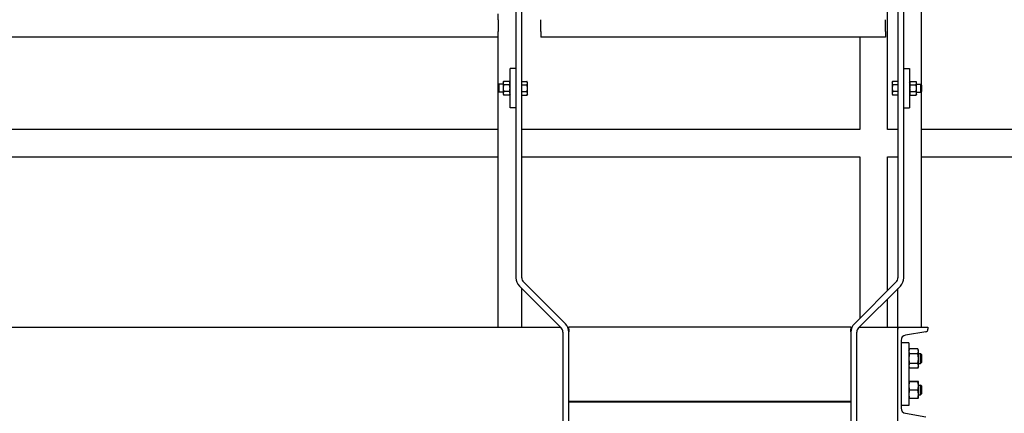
# Model space of a CAD drawing. Header units: inches. Extents: x 18 to 846, y -67 to 561.
# Tile 543 of 656: x 710 to 773, y 187 to 212. Entities that reach past the tile are written whole.
import ezdxf

# ---------------------------------------------------------------- set-up
doc = ezdxf.new("R2010")
doc.units = ezdxf.units.IN
doc.header["$LTSCALE"] = 24
doc.header["$MEASUREMENT"] = 0
doc.layers.add('Visible (ANSI)', color=7, linetype='Continuous', lineweight=30)

msp = doc.modelspace()

# ---------------------------------------------------------------- linework, layer by layer
at = {"layer": 'Visible (ANSI)'}
for p, q in [((742.1258, 229.79286), (742.1258, 195.69819)), ((742.5008, 195.69819), (742.5008, 229.79286)), ((766.5008, 229.79286), (766.5008, 195.69819)), ((766.8758, 195.69819), (766.8758, 229.79286)), ((768.0008, 207.99568), (768.0008, 228.29286)), ((765.8308, 205.16786), (765.8308, 213.54286)), ((741.0008, 212.16786), (741.0008, 212.54286)), ((741.0008, 212.16786), (741.0008, 211.41786)), ((743.70632, 211.41786), (743.70632, 212.16786)), ((765.70632, 211.41786), (765.70632, 212.16786)), ((741.0008, 211.04286), (741.0008, 211.41786)), ((743.70632, 211.41786), (743.70632, 211.04286)), ((765.70632, 211.41786), (765.70632, 211.04286)), ((741.0008, 211.04286), (664.0008, 211.04286)), ((741.0008, 207.99568), (741.0008, 211.04286)), ((765.70632, 211.04286), (743.70632, 211.04286)), ((764.0808, 211.04286), (764.0808, 205.16786)), ((742.1258, 209.04286), (741.7508, 209.04286)), ((741.7508, 206.54286), (741.7508, 209.04286)), ((766.8758, 209.04286), (767.2508, 209.04286)), ((767.2508, 209.04286), (767.2508, 206.54286)), ((741.0008, 207.99568), (741.04658, 208.04286)), ((741.0008, 207.59005), (741.0008, 207.99568)), ((741.04658, 208.04286), (741.04658, 207.54286)), ((741.3128, 208.04286), (741.04658, 208.04286)), ((741.3128, 208.16786), (741.3463, 208.22588)), ((741.3128, 208.16786), (741.3128, 208.11762)), ((741.3128, 208.11762), (741.3128, 207.79286)), ((741.71731, 208.22588), (741.3463, 208.22588)), ((741.71731, 208.00937), (741.3463, 208.00937)), ((741.7508, 208.16786), (741.71731, 208.22588)), ((742.50081, 208.16786), (742.5008, 208.16786)), ((742.50081, 208.11762), (742.50081, 208.22588)), ((742.50081, 208.22588), (742.83131, 208.22588)), ((742.50081, 208.00937), (742.50081, 208.11762)), ((742.50081, 208.00937), (742.83131, 208.00937)), ((742.50081, 207.79286), (742.50081, 208.00937)), ((742.86481, 208.16786), (742.83131, 208.22588)), ((742.86481, 208.11762), (742.86481, 208.16786)), ((742.86481, 207.79286), (742.86481, 208.11762)), ((766.1368, 208.16786), (766.17029, 208.22588)), ((766.1368, 208.16786), (766.1368, 208.11762)), ((766.1368, 208.11762), (766.1368, 207.79286)), ((766.5008, 208.22588), (766.17029, 208.22588)), ((766.5008, 208.00937), (766.17029, 208.00937)), ((766.5008, 208.22588), (766.5008, 208.11762)), ((766.5008, 208.16786), (766.5008, 208.16786)), ((766.5008, 208.11762), (766.5008, 208.00937)), ((766.5008, 208.00937), (766.5008, 207.79286)), ((767.2508, 208.16786), (767.2843, 208.22588)), ((767.2843, 208.22588), (767.65531, 208.22588)), ((767.2843, 208.00937), (767.65531, 208.00937)), ((767.6888, 208.16786), (767.65531, 208.22588)), ((767.6888, 208.11762), (767.6888, 208.16786)), ((767.6888, 207.79286), (767.6888, 208.11762)), ((767.6888, 208.04286), (767.95503, 208.04286)), ((767.95503, 207.54286), (767.95503, 208.04286)), ((768.0008, 207.99568), (767.95503, 208.04286)), ((768.0008, 207.99568), (768.0008, 207.59005)), ((741.0008, 207.59005), (741.04658, 207.54286)), ((741.0008, 192.54286), (741.0008, 207.59005)), ((741.3128, 207.54286), (741.04658, 207.54286)), ((741.3128, 207.79286), (741.3128, 207.46811)), ((741.3128, 207.46811), (741.3128, 207.41786)), ((741.3128, 207.41786), (741.3463, 207.35985)), ((741.71731, 207.57636), (741.3463, 207.57636)), ((741.71731, 207.35985), (741.3463, 207.35985)), ((741.7508, 207.41786), (741.71731, 207.35985)), ((742.50081, 207.41786), (742.5008, 207.41786)), ((742.50081, 207.57636), (742.50081, 207.79286)), ((742.50081, 207.57636), (742.83131, 207.57636)), ((742.50081, 207.46811), (742.50081, 207.57636)), ((742.50081, 207.35985), (742.50081, 207.46811)), ((742.50081, 207.35985), (742.83131, 207.35985)), ((742.86481, 207.41786), (742.83131, 207.35985)), ((742.86481, 207.46811), (742.86481, 207.79286)), ((742.86481, 207.41786), (742.86481, 207.46811)), ((766.1368, 207.79286), (766.1368, 207.46811)), ((766.1368, 207.46811), (766.1368, 207.41786)), ((766.1368, 207.41786), (766.17029, 207.35985)), ((766.5008, 207.57636), (766.17029, 207.57636)), ((766.5008, 207.35985), (766.17029, 207.35985)), ((766.5008, 207.79286), (766.5008, 207.57636)), ((766.5008, 207.57636), (766.5008, 207.46811)), ((766.5008, 207.46811), (766.5008, 207.35985)), ((766.5008, 207.41786), (766.5008, 207.41786)), ((767.2508, 207.41786), (767.2843, 207.35985)), ((767.2843, 207.57636), (767.65531, 207.57636)), ((767.2843, 207.35985), (767.65531, 207.35985)), ((767.6888, 207.41786), (767.65531, 207.35985)), ((767.6888, 207.46811), (767.6888, 207.79286)), ((767.6888, 207.54286), (767.95503, 207.54286)), ((767.6888, 207.41786), (767.6888, 207.46811)), ((768.0008, 207.59005), (767.95503, 207.54286)), ((768.0008, 192.54286), (768.0008, 207.59005)), ((742.1258, 206.54286), (741.7508, 206.54286)), ((766.8758, 206.54286), (767.2508, 206.54286)), ((741.0008, 205.16786), (697.7058, 205.16786)), ((764.0808, 205.16786), (742.5008, 205.16786)), ((766.5008, 205.16786), (765.8308, 205.16786)), ((797.8308, 205.16786), (768.0008, 205.16786)), ((697.7058, 203.41786), (741.0008, 203.41786)), ((742.5008, 203.41786), (764.0808, 203.41786)), ((764.0808, 203.41786), (764.0808, 193.12286)), ((765.8308, 194.87286), (765.8308, 203.41786)), ((765.8308, 203.41786), (766.5008, 203.41786)), ((768.0008, 203.41786), (797.8308, 203.41786)), ((745.28113, 192.76253), (742.61064, 195.43303)), ((766.39097, 195.43303), (763.72047, 192.76253)), ((742.34547, 195.16786), (745.01597, 192.49737)), ((742.5008, 192.54286), (742.5008, 195.01253)), ((763.98564, 192.49737), (766.65613, 195.16786)), ((766.5008, 192.54286), (766.5008, 195.01253)), ((765.8308, 192.54286), (765.8308, 194.34253)), ((664.0008, 192.54286), (744.97047, 192.54286)), ((745.43344, 192.54286), (745.5008, 192.54286)), ((745.5008, 192.42185), (745.5008, 192.54286)), ((763.5008, 192.54286), (745.5008, 192.54286)), ((745.5008, 192.42185), (745.5008, 192.2527)), ((745.5008, 192.2322), (745.5008, 192.2527)), ((763.5008, 192.54286), (763.5008, 192.42185)), ((763.5008, 192.54286), (763.56817, 192.54286)), ((763.5008, 192.2527), (763.5008, 192.42185)), ((763.5008, 192.2527), (763.5008, 192.2322)), ((764.03113, 192.54286), (766.5008, 192.54286)), ((764.0808, 192.59253), (764.0808, 192.54286)), ((766.5008, 186.54286), (766.5008, 192.54286)), ((766.5008, 192.54286), (768.4208, 192.54286)), ((766.5008, 192.54286), (766.5008, 192.42185)), ((768.27761, 192.2527), (766.98719, 192.03676)), ((768.4208, 192.54286), (768.4208, 192.42185)), ((745.1258, 192.2322), (745.1258, 89.79286)), ((745.5008, 89.79286), (745.5008, 192.2322)), ((763.5008, 192.2322), (763.5008, 89.79286)), ((763.8758, 89.79286), (763.8758, 192.2322)), ((766.7008, 191.69846), (766.7008, 187.38726)), ((767.2008, 191.54286), (766.7008, 191.54286)), ((767.2008, 191.54286), (767.2008, 187.54286)), ((767.2008, 191.07386), (767.23911, 191.15601)), ((767.7715, 191.15601), (767.23911, 191.15601)), ((767.8098, 191.07386), (767.7715, 191.15601)), ((767.8098, 191.00272), (767.8098, 191.07386)), ((767.8098, 190.54286), (767.8098, 191.00272)), ((767.7715, 190.84944), (767.23911, 190.84944)), ((767.8098, 190.85536), (767.94673, 190.85536)), ((767.8098, 190.08301), (767.8098, 190.54286)), ((767.94673, 190.23036), (767.94673, 190.85536)), ((768.00081, 190.7996), (767.94673, 190.85536)), ((768.00081, 190.7996), (768.00081, 190.28613)), ((767.2008, 190.01186), (767.23911, 189.92972)), ((767.7715, 190.23629), (767.23911, 190.23629)), ((767.7715, 189.92972), (767.23911, 189.92972)), ((767.8098, 190.01186), (767.7715, 189.92972)), ((767.8098, 190.23036), (767.94673, 190.23036)), ((767.8098, 190.01186), (767.8098, 190.08301)), ((768.00081, 190.28613), (767.94673, 190.23036)), ((767.2008, 189.07386), (767.2009, 189.07407)), ((767.7715, 189.08218), (767.23911, 189.08218)), ((767.7715, 189.06514), (767.23911, 189.06514)), ((767.7715, 188.52583), (767.23911, 188.52583)), ((767.8098, 189.07386), (767.80971, 189.07407)), ((767.8098, 189.07366), (767.8098, 189.07386)), ((767.8098, 188.79548), (767.8098, 189.07366)), ((767.8098, 188.85536), (767.94673, 188.85536)), ((767.8098, 188.26469), (767.8098, 188.79548)), ((767.94673, 188.23036), (767.94673, 188.85536)), ((768.00081, 188.7996), (767.94673, 188.85536)), ((768.00081, 188.7996), (768.00081, 188.28613)), ((767.2008, 188.01186), (767.2009, 188.01166)), ((767.7715, 188.00355), (767.23911, 188.00355)), ((767.8098, 188.01186), (767.80971, 188.01166)), ((767.8098, 188.01186), (767.8098, 188.26469)), ((767.8098, 188.23036), (767.94673, 188.23036)), ((768.00081, 188.28613), (767.94673, 188.23036)), ((763.5008, 187.79286), (745.5008, 187.79286)), ((745.5008, 187.77786), (763.5008, 187.77786)), ((767.2008, 187.54286), (766.7008, 187.54286)), ((766.98719, 187.04897), (768.27761, 186.83303))]:
    msp.add_line(p, q, dxfattribs=at)
for centre, radius, start, end in [((742.8758, 195.69819), 0.75, 180, 225), ((742.8758, 195.69819), 0.375, 180, 225), ((766.1258, 195.69819), 0.375, 315, 0), ((766.1258, 195.69819), 0.75, 315, 0), ((744.7508, 192.2322), 0.375, 0, 45), ((744.7508, 192.2322), 0.75, 0, 45), ((764.2508, 192.2322), 0.75, 135, 180), ((764.2508, 192.2322), 0.375, 135, 180), ((768.2493, 192.42185), 0.1715, 279.5, 0), ((767.0438, 191.69846), 0.343, 99.5, 180), ((767.0438, 187.38726), 0.343, 180, 260.5)]:
    msp.add_arc(centre, radius, start, end, dxfattribs=at)
for points, weights in [([(741.3463, 208.22588), (741.3128, 208.16786), (741.3128, 208.11762)], [1, 1.0379548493, 1]), ([(741.3128, 208.11762), (741.3128, 208.06738), (741.3463, 208.00937)], [1, 1.0379548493, 1]), ([(741.3463, 208.00937), (741.3128, 207.89335), (741.3128, 207.79286)], [1, 1.0379548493, 1]), ([(741.7508, 208.11762), (741.7508, 208.16786), (741.71731, 208.22588)], [1, 1.0379548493, 1]), ([(741.71731, 208.00937), (741.7508, 208.06738), (741.7508, 208.11762)], [1, 1.0379548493, 1]), ([(741.7508, 207.79286), (741.7508, 207.89335), (741.71731, 208.00937)], [1, 1.0379548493, 1]), ([(742.86481, 208.11762), (742.86481, 208.16786), (742.83131, 208.22588)], [1, 1.0379548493, 1]), ([(742.83131, 208.00937), (742.86481, 208.06738), (742.86481, 208.11762)], [1, 1.0379548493, 1]), ([(742.86481, 207.79286), (742.86481, 207.89335), (742.83131, 208.00937)], [1, 1.0379548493, 1]), ([(766.17029, 208.22588), (766.1368, 208.16786), (766.1368, 208.11762)], [1, 1.0379548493, 1]), ([(766.1368, 208.11762), (766.1368, 208.06738), (766.17029, 208.00937)], [1, 1.0379548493, 1]), ([(766.17029, 208.00937), (766.1368, 207.89335), (766.1368, 207.79286)], [1, 1.0379548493, 1]), ([(767.2843, 208.22588), (767.2508, 208.16786), (767.2508, 208.11762)], [1, 1.0379548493, 1]), ([(767.2508, 208.11762), (767.2508, 208.06738), (767.2843, 208.00937)], [1, 1.0379548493, 1]), ([(767.2843, 208.00937), (767.2508, 207.89335), (767.2508, 207.79286)], [1, 1.0379548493, 1]), ([(767.6888, 208.11762), (767.6888, 208.16786), (767.65531, 208.22588)], [1, 1.0379548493, 1]), ([(767.65531, 208.00937), (767.6888, 208.06738), (767.6888, 208.11762)], [1, 1.0379548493, 1]), ([(767.6888, 207.79286), (767.6888, 207.89335), (767.65531, 208.00937)], [1, 1.0379548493, 1]), ([(741.3128, 207.79286), (741.3128, 207.69238), (741.3463, 207.57636)], [1, 1.0379548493, 1]), ([(741.3463, 207.57636), (741.3128, 207.51835), (741.3128, 207.46811)], [1, 1.0379548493, 1]), ([(741.3128, 207.46811), (741.3128, 207.41786), (741.3463, 207.35985)], [1, 1.0379548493, 1]), ([(741.71731, 207.57636), (741.7508, 207.69238), (741.7508, 207.79286)], [1, 1.0379548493, 1]), ([(741.7508, 207.46811), (741.7508, 207.51835), (741.71731, 207.57636)], [1, 1.0379548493, 1]), ([(741.71731, 207.35985), (741.7508, 207.41786), (741.7508, 207.46811)], [1, 1.0379548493, 1]), ([(742.83131, 207.57636), (742.86481, 207.69238), (742.86481, 207.79286)], [1, 1.0379548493, 1]), ([(742.86481, 207.46811), (742.86481, 207.51835), (742.83131, 207.57636)], [1, 1.0379548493, 1]), ([(742.83131, 207.35985), (742.86481, 207.41786), (742.86481, 207.46811)], [1, 1.0379548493, 1]), ([(766.1368, 207.79286), (766.1368, 207.69238), (766.17029, 207.57636)], [1, 1.0379548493, 1]), ([(766.17029, 207.57636), (766.1368, 207.51835), (766.1368, 207.46811)], [1, 1.0379548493, 1]), ([(766.1368, 207.46811), (766.1368, 207.41786), (766.17029, 207.35985)], [1, 1.0379548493, 1]), ([(767.2508, 207.79286), (767.2508, 207.69238), (767.2843, 207.57636)], [1, 1.0379548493, 1]), ([(767.2843, 207.57636), (767.2508, 207.51835), (767.2508, 207.46811)], [1, 1.0379548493, 1]), ([(767.2508, 207.46811), (767.2508, 207.41786), (767.2843, 207.35985)], [1, 1.0379548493, 1]), ([(767.65531, 207.57636), (767.6888, 207.69238), (767.6888, 207.79286)], [1, 1.0379548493, 1]), ([(767.6888, 207.46811), (767.6888, 207.51835), (767.65531, 207.57636)], [1, 1.0379548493, 1]), ([(767.65531, 207.35985), (767.6888, 207.41786), (767.6888, 207.46811)], [1, 1.0379548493, 1]), ([(767.23911, 191.15601), (767.2008, 191.07386), (767.2008, 191.00272)], [1, 1.0379548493, 1]), ([(767.2008, 191.00272), (767.2008, 190.93158), (767.23911, 190.84944)], [1, 1.0379548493, 1]), ([(767.8098, 191.00272), (767.8098, 191.07386), (767.7715, 191.15601)], [1, 1.0379548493, 1]), ([(767.7715, 190.84944), (767.8098, 190.93158), (767.8098, 191.00272)], [1, 1.0379548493, 1]), ([(767.23911, 190.84944), (767.2008, 190.68515), (767.2008, 190.54286)], [1, 1.0379548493, 1]), ([(767.2008, 190.54286), (767.2008, 190.40058), (767.23911, 190.23629)], [1, 1.0379548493, 1]), ([(767.8098, 190.54286), (767.8098, 190.68515), (767.7715, 190.84944)], [1, 1.0379548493, 1]), ([(767.7715, 190.23629), (767.8098, 190.40058), (767.8098, 190.54286)], [1, 1.0379548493, 1]), ([(767.23911, 190.23629), (767.2008, 190.15415), (767.2008, 190.08301)], [1, 1.0379548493, 1]), ([(767.2008, 190.08301), (767.2008, 190.01186), (767.23911, 189.92972)], [1, 1.0379548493, 1]), ([(767.8098, 190.08301), (767.8098, 190.15415), (767.7715, 190.23629)], [1, 1.0379548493, 1]), ([(767.7715, 189.92972), (767.8098, 190.01186), (767.8098, 190.08301)], [1, 1.0379548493, 1]), ([(767.23911, 189.08218), (767.2008, 189.07761), (767.2008, 189.07366)], [1, 1.0379548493, 1]), ([(767.2008, 189.07366), (767.2008, 189.06971), (767.23911, 189.06514)], [1, 1.0379548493, 1]), ([(767.23911, 189.06514), (767.2008, 188.92063), (767.2008, 188.79548)], [1, 1.0379548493, 1]), ([(767.2008, 188.79548), (767.2008, 188.67034), (767.23911, 188.52583)], [1, 1.0379548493, 1]), ([(767.23911, 188.52583), (767.2008, 188.38588), (767.2008, 188.26469)], [1, 1.0379548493, 1]), ([(767.8098, 189.07366), (767.8098, 189.07761), (767.7715, 189.08218)], [1, 1.0379548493, 1]), ([(767.7715, 189.06514), (767.8098, 189.06971), (767.8098, 189.07366)], [1, 1.0379548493, 1]), ([(767.8098, 188.79548), (767.8098, 188.92063), (767.7715, 189.06514)], [1, 1.0379548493, 1]), ([(767.7715, 188.52583), (767.8098, 188.67034), (767.8098, 188.79548)], [1, 1.0379548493, 1]), ([(767.8098, 188.26469), (767.8098, 188.38588), (767.7715, 188.52583)], [1, 1.0379548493, 1]), ([(767.2008, 188.26469), (767.2008, 188.14349), (767.23911, 188.00355)], [1, 1.0379548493, 1]), ([(767.23911, 188.00355), (767.20266, 188.0079), (767.2009, 188.01166)], [1, 1.03605488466, 1.00360971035]), ([(767.7715, 188.00355), (767.8098, 188.14349), (767.8098, 188.26469)], [1, 1.0379548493, 1]), ([(767.80971, 188.01166), (767.80795, 188.0079), (767.7715, 188.00355)], [1.00360971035, 1.03605488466, 1])]:
    msp.add_rational_spline(points, weights, degree=2, dxfattribs=at)

doc.saveas('drawing.dxf')
